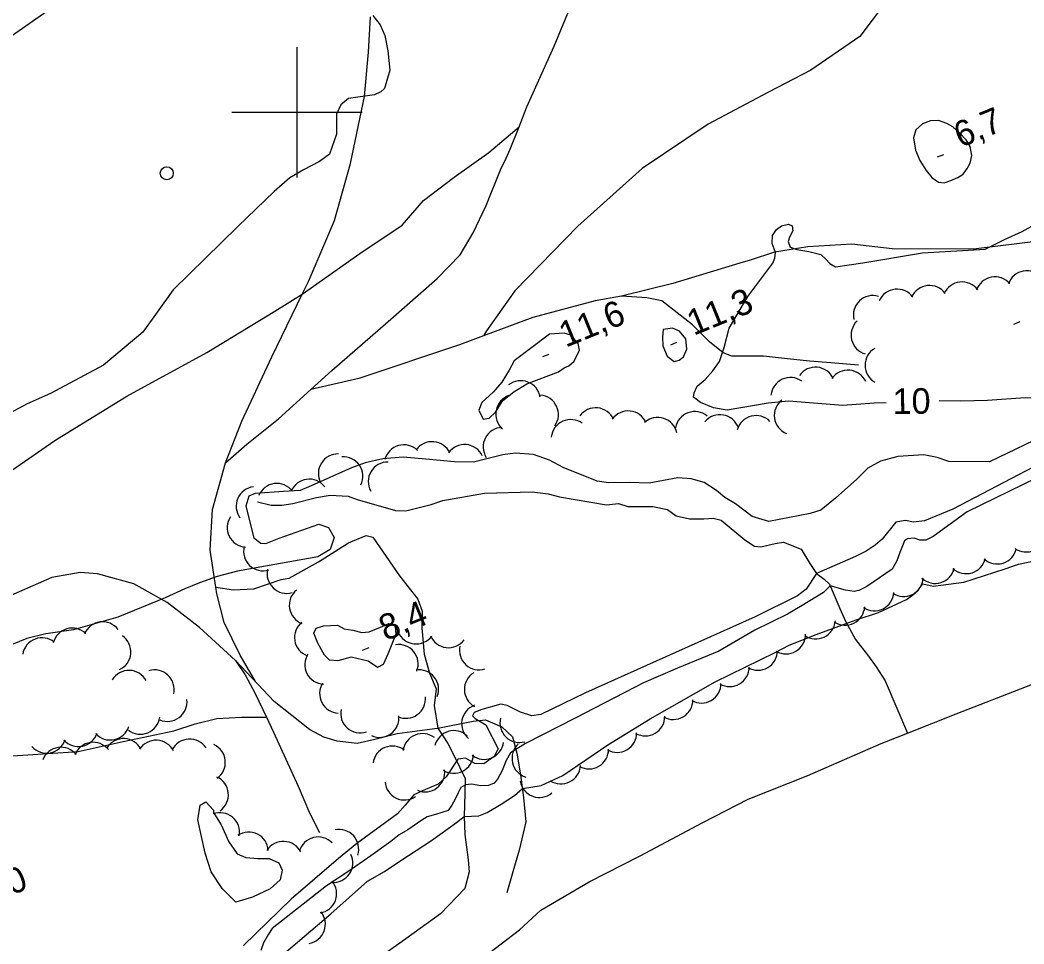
# Model space of a CAD drawing. Extents: x 362852 to 366875, y 5563573 to 5566479.
# Drawn here: x 365357.5 to 365511.6, y 5564872.3 to 5565014.2 of the extents above; entities that cross this region are included whole.
import ezdxf

# ---------------------------------------------------------------- set-up
doc = ezdxf.new("R2010")
doc.units = 0
for name, color, linetype in [('Niveau 1', 7, 'Continuous'), ('Niveau 2', 7, 'Continuous'), ('Niveau 22', 7, 'Continuous'), ('Niveau 3', 7, 'Continuous'), ('Niveau 31', 7, 'Continuous'), ('Niveau 36', 7, 'Continuous'), ('Niveau 4', 7, 'Continuous'), ('Niveau 44', 7, 'Continuous'), ('Niveau 61', 7, 'Continuous')]:
    doc.layers.add(name, color=color, linetype=linetype)

msp = doc.modelspace()

# ---------------------------------------------------------------- linework, layer by layer
at = {"layer": 'Niveau 1'}
for points in [[(365411.66, 5565014.84), (365412.79, 5565013.44), (365413.52, 5565011.81), (365413.94, 5565009.44), (365414.29, 5565006.47), (365413.47, 5565003.64), (365412.86, 5565003.15), (365411.93, 5565002.7), (365407.94, 5565002.12), (365406.74, 5565001.12), (365406.07, 5564999.73)], [(365406.07, 5564999.73), (365406.1, 5564996.63), (365405, 5564993.57), (365403.47, 5564992.45), (365401.01, 5564991.18), (365398.91, 5564989.95), (365396.54, 5564987.85), (365390.93, 5564982.44), (365381, 5564972.76), (365376.34, 5564966.24), (365370.35, 5564961.17), (365362.2, 5564956.82), (365358.63, 5564955.23), (365350.48, 5564950.88)], [(365602.17, 5564983.89), (365584.48, 5564980.96), (365574.84, 5564977.49), (365561.81, 5564973.5), (365549.78, 5564970.42), (365545.55, 5564968.93), (365538.15, 5564965.14), (365528.17, 5564960.41), (365519.07, 5564956.54), (365517.06, 5564955.97), (365514.69, 5564955.99), (365511.77, 5564956.15), (365505.96, 5564955.76), (365501.78, 5564955.65), (365498.55, 5564955.71)], [(365490.43, 5564955.41), (365488.61, 5564955.34), (365483.79, 5564954.97), (365475.43, 5564955.64), (365472.32, 5564955.35), (365466.05, 5564954.27), (365463.91, 5564954.63), (365461.96, 5564955.44), (365460.88, 5564956.24), (365460.98, 5564956.91), (365461.42, 5564957.96), (365462.63, 5564958.95), (365463.81, 5564960.31), (365464.84, 5564961.73), (365465.57, 5564963.89), (365466.35, 5564966.83), (365469.18, 5564971.72), (365473.04, 5564976.85), (365473.35, 5564977.6), (365473.44, 5564978.45), (365473.25, 5564979.05), (365472.92, 5564979.85), (365472.98, 5564981.06), (365473.59, 5564981.99), (365474.36, 5564982.55), (365475.43, 5564982.81), (365475.98, 5564982.54), (365476.1, 5564981.78), (365475.62, 5564980.84), (365475.39, 5564980.18), (365475.69, 5564979.31), (365476.72, 5564978.93), (365478.58, 5564978.63), (365480.4, 5564978.14), (365481.18, 5564977.46), (365481.77, 5564976.77), (365482.66, 5564976.27), (365486.83, 5564976.87), (365496.02, 5564978.41), (365505.6, 5564978.99), (365508.59, 5564980.47), (365511.31, 5564981.71), (365514.86, 5564983.67)], [(365441, 5564960.75), (365441.75, 5564961.06), (365442.57, 5564961.77), (365443.37, 5564963.47), (365443.19, 5564964.51), (365442.04, 5564965.78), (365441.03, 5564966.11), (365438.75, 5564965.92), (365433.35, 5564961.83), (365432.57, 5564960.39), (365431.46, 5564958.57), (365430.11, 5564957.02), (365428.4, 5564955.44), (365427.9, 5564954.24), (365428.57, 5564952.9), (365429.51, 5564953.04), (365430.5, 5564953.95), (365431.62, 5564955.77), (365433.31, 5564957.09), (365435.31, 5564958.29), (365440.13, 5564960.15), (365441, 5564960.75)], [(365456.23, 5564966.64), (365456.09, 5564965.47), (365456.15, 5564964.12), (365456.81, 5564962.53), (365457.88, 5564961.73), (365458.67, 5564961.93), (365459.33, 5564962.44), (365459.83, 5564963.65), (365459.68, 5564965.2), (365458.69, 5564966.41), (365457.64, 5564966.85), (365456.23, 5564966.64)]]:
    msp.add_lwpolyline(points, dxfattribs=at)
at = {"layer": 'Niveau 2'}
for points in [[(365501.42, 5564989.99), (365502.26, 5564990.52), (365502.84, 5564991.38), (365503.32, 5564992.2), (365503.58, 5564993.37), (365503.32, 5564994.75), (365502.72, 5564995.75), (365501.64, 5564996.87), (365500.65, 5564997.77), (365499.76, 5564998.27), (365498.45, 5564998.73), (365497.23, 5564998.66), (365495.98, 5564998.21), (365494.99, 5564997.31), (365494.62, 5564996.09), (365494.91, 5564994.16), (365495.62, 5564992.58), (365496.57, 5564991.04), (365497.45, 5564989.97), (365498.48, 5564989.28), (365499.33, 5564989.19), (365500.36, 5564989.55), (365501.42, 5564989.99)], [(365572.02, 5564969.03), (365560.47, 5564965.9), (365547.84, 5564962.95), (365537.67, 5564957.64), (365524.67, 5564951.67), (365512.99, 5564945.5), (365500.68, 5564939.06), (365496.3, 5564937.26), (365494.63, 5564937.07), (365493.41, 5564937.32), (365491.89, 5564937.07), (365489.84, 5564934.48), (365488.74, 5564933.52), (365487.37, 5564932.59), (365485.71, 5564931.78), (365479.73, 5564929.19), (365478.16, 5564926.8)], [(365536.16, 5564959.62), (365518.52, 5564952.24), (365506.27, 5564946.32)], [(365506.27, 5564946.32), (365500.02, 5564946.37), (365498.26, 5564947.02), (365496.22, 5564947.43), (365492.23, 5564947.15), (365489.54, 5564946.42), (365487.6, 5564945.38), (365485.93, 5564943.69), (365482.67, 5564940.73), (365480.42, 5564938.93), (365478.78, 5564938.38), (365472.44, 5564937.15), (365469.87, 5564937.96), (365467.32, 5564939.9), (365465.69, 5564940.85), (365464.37, 5564941.93), (365462.5, 5564943.15), (365460.53, 5564943.71), (365458.47, 5564943.86), (365454.07, 5564943.05), (365451.04, 5564943.17), (365447.83, 5564943.09), (365446.09, 5564943.38), (365440.88, 5564945.47), (365438.79, 5564946.6), (365436.32, 5564947.45), (365433.5, 5564947.66), (365431.62, 5564947.39), (365427.1, 5564946.28), (365424.21, 5564946.33), (365419.8, 5564946.76), (365416.31, 5564947.07), (365413.19, 5564946.78), (365410.46, 5564946.16), (365408.39, 5564945.43), (365402.2, 5564942.64), (365400.5, 5564941.94), (365397.95, 5564941.76), (365393.59, 5564941.46), (365392.63, 5564941.07), (365392.16, 5564939.5), (365393.4, 5564934.66), (365394.48, 5564933.86), (365395.25, 5564933.8), (365397.28, 5564934.63), (365403.37, 5564936.77), (365404.83, 5564936.24), (365405.7, 5564934.73), (365405.1, 5564932.87), (365403.21, 5564931.72), (365390.91, 5564929.52), (365387.76, 5564928.72), (365385.05, 5564927.74), (365382.81, 5564926.82), (365379.77, 5564925.44), (365372.53, 5564922.46), (365365.73, 5564920.54), (365361.5, 5564919.92), (365358.56, 5564919.21), (365356.32, 5564918.29)], [(365513.57, 5564943.88), (365502.85, 5564938.66), (365497.65, 5564934.89), (365496.52, 5564934.3), (365495.59, 5564934.29), (365494.7, 5564934.62), (365493.69, 5564934.51), (365493.25, 5564934.21), (365492.55, 5564932.42), (365492.09, 5564931.11), (365491.35, 5564929.87), (365487.45, 5564927.2), (365486.22, 5564926.57), (365485.53, 5564926.41), (365484.2, 5564926.61), (365481.86, 5564927.27), (365480.83, 5564926.29), (365477.55, 5564924.25), (365475.28, 5564922.94), (365470.28, 5564920.51), (365464.76, 5564917.24), (365458.4, 5564914.63), (365453.19, 5564912.42), (365442.69, 5564906.98), (365435.1, 5564903.11)], [(365405.19, 5564876.94), (365410.82, 5564881.95), (365413.47, 5564883.42), (365415.95, 5564885.13), (365420.64, 5564888.18), (365424.5, 5564890.96), (365425.69, 5564891.9), (365427.9, 5564891.98), (365429.18, 5564892.51), (365431.35, 5564893.77), (365433.37, 5564895.1), (365434.61, 5564896.18), (365437.5, 5564896.62), (365440.8, 5564898.16), (365447.74, 5564902.89), (365454.23, 5564906.88), (365464.17, 5564912.53), (365473.37, 5564917.07), (365475.53, 5564918.2), (365479.67, 5564919.84), (365485.83, 5564922.06), (365489.23, 5564923.21), (365493.55, 5564925.18), (365494.46, 5564925.86), (365495.29, 5564926.58), (365496.06, 5564927.59), (365497.65, 5564927.24), (365502.33, 5564927.85), (365508.69, 5564929.9), (365510.76, 5564930.63), (365515.37, 5564931.59)], [(365478.16, 5564926.8), (365476.84, 5564925.76), (365470.32, 5564922.52), (365458.1, 5564917.05), (365444.3, 5564910.88), (365437.44, 5564907.56), (365436.03, 5564907.35), (365434.31, 5564907.89), (365432.27, 5564908.92), (365431.3, 5564909.15), (365428.39, 5564908.33)], [(365408.6, 5564920.51), (365409.99, 5564920.15), (365411.08, 5564920.22), (365412.84, 5564920.95), (365414.09, 5564921.53), (365414.68, 5564921.46), (365415.09, 5564921.06), (365415.16, 5564919.85), (365413.98, 5564916.81), (365413.22, 5564915.19), (365412.39, 5564914.78), (365410.93, 5564915.74), (365408.32, 5564916.35), (365406.31, 5564915.77), (365405.03, 5564915.87), (365404.26, 5564916.67), (365403.21, 5564918.48), (365402.62, 5564920.05), (365402.94, 5564920.8), (365404.1, 5564921.15), (365406.25, 5564921.23), (365407.27, 5564920.71), (365408.6, 5564920.51)], [(365428.39, 5564908.33), (365427.22, 5564907.85), (365426.93, 5564907.35), (365427.36, 5564906.91), (365429, 5564905.96), (365430.9, 5564902.25), (365430.25, 5564901.11), (365428.71, 5564899.98), (365427.32, 5564900.03), (365425.88, 5564900.81), (365424.68, 5564900.69), (365422.93, 5564897.97), (365421.66, 5564896.82), (365419.74, 5564896.03), (365417.97, 5564895.18), (365416.61, 5564893.63), (365415.43, 5564892.27), (365409.2, 5564887.71), (365406.39, 5564885.43), (365399.11, 5564879.19), (365391.81, 5564872.07)], [(365435.1, 5564903.11), (365432.77, 5564901.65), (365432.11, 5564900.5), (365431.51, 5564898.94), (365430.81, 5564897.59), (365430.25, 5564896.99), (365429.4, 5564896.64), (365428.23, 5564896.59), (365426.82, 5564896.83), (365425.86, 5564896.74), (365425.15, 5564896.33), (365424.73, 5564895.53), (365424.27, 5564894.53), (365423.76, 5564893.63), (365423.24, 5564892.79), (365421.25, 5564892.16), (365420.01, 5564891.84), (365419.16, 5564891.3), (365417.01, 5564889.85), (365415.71, 5564889.07), (365414.44, 5564888.05), (365411.36, 5564885.84), (365407.81, 5564883.38), (365404.57, 5564881.24)], [(365387.22, 5564892.5), (365388.37, 5564890.61), (365389.58, 5564887.99), (365390.83, 5564886.14), (365392.19, 5564885.58), (365393.99, 5564885.44), (365395.74, 5564885.42), (365397.24, 5564884.79), (365397.72, 5564883.62), (365397.46, 5564882.14), (365395.91, 5564880.76), (365393.19, 5564879.51), (365390.65, 5564878.72), (365388.54, 5564880.84), (365386.86, 5564883.39), (365385.94, 5564886.25), (365384.82, 5564891.39), (365385.14, 5564893.64), (365386.05, 5564894.14), (365387.2, 5564892.87), (365387.22, 5564892.5)], [(365404.57, 5564881.24), (365396.22, 5564874.68), (365395.63, 5564873.81), (365394.86, 5564872.5), (365394.47, 5564871.33)], [(365398.07, 5564870.82), (365405.19, 5564876.94)]]:
    msp.add_lwpolyline(points, dxfattribs=at)
at = {"layer": 'Niveau 22'}
for points in [[(365499.6, 5565102.47), (365500.89, 5565089.8), (365501.24, 5565078.77), (365503.17, 5565068.35), (365504.28, 5565061.76), (365504.03, 5565055.87), (365503.14, 5565051.13), (365501.87, 5565046.33), (365501.21, 5565039.98), (365500.42, 5565034.28), (365498.92, 5565029.27), (365497.79, 5565025.88), (365495, 5565022.41), (365492.22, 5565019.42), (365486.41, 5565011.61), (365478.85, 5565006.45), (365472.26, 5565003.02), (365463.11, 5564998.16), (365453.01, 5564991.35), (365443.09, 5564982.52), (365433.44, 5564972.58), (365429.12, 5564966.45), (365428.62, 5564965.67)], [(365389.03, 5564946.16), (365392.32, 5564949.05), (365397.18, 5564952.94), (365402.14, 5564957.43), (365405.38, 5564960.36), (365414.03, 5564967.9), (365421.53, 5564974.47), (365425.04, 5564978.13), (365427.06, 5564981.5), (365429.05, 5564985.68), (365431.34, 5564991.43), (365431.89, 5564992.5), (365432.75, 5564994.35), (365434.1, 5564997.76), (365435.31, 5565000.81), (365439.49, 5565010.15), (365443.58, 5565020.08)], [(365393.63, 5564912.59), (365391.31, 5564916.63), (365388.85, 5564921.68), (365387.72, 5564926.05), (365387.56, 5564927.07), (365386.69, 5564932.75), (365387.07, 5564939.03), (365389.03, 5564946.16), (365391.53, 5564952.59), (365396.17, 5564962.45), (365400.83, 5564972.05), (365401.79, 5564974.03), (365405.77, 5564983.36), (365408.25, 5564992.11), (365410.4, 5565002.44), (365411.01, 5565009.22), (365411.32, 5565014.67)], [(365597.99, 5565002.24), (365596.63, 5565001.67), (365586.49, 5564997.05), (365578.39, 5564994.16), (365571.56, 5564991.64), (365564.46, 5564989.71), (365559.15, 5564987.49), (365552.86, 5564985.37), (365544.55, 5564983.45), (365535.62, 5564983.13), (365528.57, 5564982.43), (365522.46, 5564981.32), (365515.04, 5564980.36), (365503.82, 5564978.99), (365491.35, 5564979.01), (365485.14, 5564979.75), (365478.39, 5564979.36), (365473.27, 5564978.5), (365469.54, 5564977.28), (365467.98, 5564976.83), (365457.7, 5564973.72), (365449.8, 5564971.77)], [(365307.13, 5564905.2), (365314.75, 5564912.51), (365325.41, 5564922.72), (365334.99, 5564930.42), (365342.51, 5564935.28), (365351.66, 5564941.88), (365362.84, 5564949.63), (365373.91, 5564956.4), (365386.19, 5564963.13), (365396.63, 5564969.48), (365400.83, 5564972.05), (365409.66, 5564978.32), (365416.18, 5564982.67), (365419.41, 5564986.44), (365424.14, 5564990.02), (365429.48, 5564993.8), (365434.1, 5564997.76)], [(365486.2, 5564961.18), (365481.93, 5564961.53), (365478.68, 5564961.78), (365475.27, 5564962.14), (365471.58, 5564962.56), (365466.76, 5564962.56), (365465.4, 5564963.07), (365463.34, 5564964.75), (365460.72, 5564967.38), (365456.01, 5564971.03), (365453.7, 5564971.51), (365449.8, 5564971.77), (365445.75, 5564971.04), (365436.22, 5564968.49), (365428.62, 5564965.67), (365424.96, 5564964.31), (365409.5, 5564959.13), (365402.14, 5564957.43)], [(365387.56, 5564927.07), (365390.28, 5564926.66), (365393.37, 5564926.83), (365397.58, 5564928.26), (365398.81, 5564928.45), (365403.31, 5564930.97), (365407.94, 5564933.92), (365410.61, 5564935), (365411.65, 5564934.74), (365415.77, 5564928.84), (365418.58, 5564925.26), (365419.22, 5564923.4), (365419.15, 5564920.86), (365419.52, 5564916.82), (365420.36, 5564913.89), (365421.35, 5564911.5), (365421.09, 5564908.9), (365421.63, 5564905.43), (365423.16, 5564903.07), (365424.14, 5564901.17), (365425.83, 5564897.73), (365425.78, 5564895.41), (365425.69, 5564891.88), (365425.79, 5564889.12), (365426.26, 5564885.25), (365426.43, 5564883.36), (365425.78, 5564880.84), (365422.06, 5564876.96), (365415.78, 5564872.44), (365409.09, 5564867.71)], [(365421.63, 5564905.43), (365421.53, 5564905.41), (365415.4, 5564904.58), (365411.94, 5564903.71), (365409.24, 5564903.11), (365406.17, 5564903.42), (365404.15, 5564904.08), (365401.92, 5564905.25), (365396.54, 5564909.52), (365390.58, 5564915.81), (365385.05, 5564920.92), (365380.1, 5564924.74), (365374.98, 5564927.6), (365369.43, 5564929.12), (365366.72, 5564929.36), (365362.38, 5564928.57), (365354.42, 5564925.09)], [(365390.58, 5564915.81), (365392.05, 5564913.62), (365393.61, 5564910.75), (365395.34, 5564907.11), (365396.42, 5564904.83), (365400.21, 5564896.53), (365401.93, 5564892.46), (365403.49, 5564889.41)], [(365325.28, 5564913.67), (365327.1, 5564912.26), (365337.36, 5564905.05), (365338.84, 5564902.35), (365342.06, 5564899.62), (365344.98, 5564899.47), (365354.85, 5564901.07), (365366.43, 5564901.85), (365373.34, 5564903.41), (365381.11, 5564905.01), (365384.37, 5564906.09), (365387.73, 5564906.92), (365391.49, 5564907.12), (365395.34, 5564907.11)], [(365421.63, 5564905.43), (365427.07, 5564906.5), (365428.93, 5564906.71), (365431.43, 5564905.62), (365433.08, 5564904.1), (365433.73, 5564901.59), (365434.33, 5564898.3), (365434.79, 5564894.77), (365435.15, 5564891.08), (365434.13, 5564886.72), (365433.14, 5564883.37), (365432.23, 5564880.15)]]:
    msp.add_lwpolyline(points, dxfattribs=at)
at = {"layer": 'Niveau 3'}
for p, q in [((365498.32, 5564993.15), (365499.28, 5564993.54)), ((365510.03, 5564967.47), (365510.99, 5564967.86)), ((365457.37, 5564964.31), (365458.33, 5564964.7)), ((365437.73, 5564962.48), (365438.69, 5564962.87)), ((365410.09, 5564917.42), (365411.07, 5564917.81))]:
    msp.add_line(p, q, dxfattribs=at)
at = {"layer": 'Niveau 31'}
msp.add_lwpolyline([(365355.2, 5565010.98), (365350.67, 5565017.43), (365360.8, 5565024.55), (365365.34, 5565018.11), (365355.2, 5565010.98)], dxfattribs=at)
at = {"layer": 'Niveau 36'}
msp.add_circle((365380.04, 5564990.63), 1, dxfattribs=at)
at = {"layer": 'Niveau 4'}
for points in [[(365393.94, 5564940.18), (365396.07, 5564939.69), (365397.7, 5564939.67), (365399.4, 5564939.93), (365403.01, 5564940.85), (365405.11, 5564941.21), (365407.87, 5564941.04), (365409.25, 5564940.55), (365415.12, 5564938.85), (365416.7, 5564938.81), (365420.61, 5564939.77), (365422.41, 5564940.38), (365428.8, 5564941.52), (365436.13, 5564941.72), (365438.56, 5564941.42), (365440.31, 5564940.95), (365447.53, 5564939.75), (365449.33, 5564939.92), (365450.77, 5564939.46), (365454.62, 5564939.48), (365456.86, 5564939.03), (365458.21, 5564938.03), (365460.27, 5564937.57), (365462.44, 5564937.59), (365463.9, 5564937.69), (365465.09, 5564937.37), (365468.75, 5564934.38), (365470.22, 5564933.37), (365471.2, 5564933.27), (365473.41, 5564933.8), (365474.69, 5564934.02), (365477.38, 5564932.94), (365478.74, 5564930.7), (365479.73, 5564929.19), (365480.89, 5564928.31), (365481.74, 5564927.57), (365483.31, 5564923.83), (365484.17, 5564921.85), (365485.73, 5564919.07), (365487.74, 5564916.52), (365488.9, 5564914.87), (365490.27, 5564912.69), (365493.69, 5564904.69)], [(365425.72, 5564868.03), (365434.14, 5564874.5), (365437.43, 5564877.48), (365444.84, 5564881.85), (365452.67, 5564885.82), (365462.27, 5564890.96), (365469.26, 5564894.53), (365478.42, 5564898.17), (365489.67, 5564903.11), (365493.69, 5564904.69), (365501.15, 5564907.64), (365512.87, 5564912.21)]]:
    msp.add_lwpolyline(points, dxfattribs=at)
at = {"layer": 'Niveau 44'}
for centre, start, end in [((365507.12, 5564971.73), 40.9299, 160.9078), ((365512.03, 5564972.68), 40.9299, 160.9078), ((365497.09, 5564970.4), 36.421, 156.3989), ((365502.06, 5564970.95), 36.421, 156.3989), ((365488.39, 5564968.86), 73.2951, 193.2731), ((365492.12, 5564969.84), 36.421, 156.3989), ((365488.04, 5564965.78), 133.8801, 253.858), ((365490.19, 5564961.16), 120.4834, 240.4613), ((365479.58, 5564957.87), 24.6976, 144.6756), ((365475.74, 5564956.28), 54.6821, 174.6601), ((365484.56, 5564957.41), 24.6976, 144.6756), ((365434.37, 5564955.79), 8.7895, 128.7675), ((365433.51, 5564953.65), 108.7636, 228.7416), ((365437.14, 5564953.58), 325.2865, 85.2644), ((365445.86, 5564951.63), 24.4547, 144.4326), ((365476.26, 5564953.45), 127.7432, 247.7211), ((365450.83, 5564951.14), 24.4547, 144.4326), ((365455.36, 5564950.15), 11.7694, 131.7474), ((365461.06, 5564951.05), 50.3305, 170.3085), ((365464.93, 5564950.56), 20.1428, 140.1207), ((365470.46, 5564950.44), 44.4807, 164.4587), ((365431.59, 5564948.62), 92.2109, 212.1889), ((365442.03, 5564949.82), 53.9838, 173.9618), ((365416.4, 5564945.94), 45.9308, 165.9087), ((365420.75, 5564946.43), 25.0602, 145.0381), ((365425.73, 5564945.99), 25.0602, 145.0381), ((365406.3, 5564944.54), 88.0796, 208.0575), ((365407.12, 5564944.11), 334.3364, 94.3144), ((365413.95, 5564943.3), 88.9772, 208.9551), ((365393.68, 5564939.52), 96.3663, 216.3442), ((365396.93, 5564940.01), 37.6696, 157.6475), ((365401.89, 5564940.67), 37.6696, 157.6475), ((365392.32, 5564936.22), 146.0844, 266.0624), ((365511.92, 5564935.49), 234.4358, 354.4138), ((365394.83, 5564932.6), 166.163, 286.1409), ((365507.48, 5564933.65), 227.4112, 347.3892), ((365502.71, 5564932.16), 227.4112, 347.3892), ((365497.94, 5564930.66), 227.4112, 347.3892), ((365398.43, 5564929.14), 166.163, 286.1409), ((365493.13, 5564928.66), 236.0662, 356.0442), ((365401.84, 5564924.31), 129.0699, 249.0479), ((365488.63, 5564926.46), 236.0662, 356.0442), ((365484.14, 5564924.27), 236.0662, 356.0442), ((365365.52, 5564917.81), 45.9807, 165.9586), ((365370.18, 5564918.78), 37.4929, 157.4708), ((365402.63, 5564919.37), 129.0699, 249.0479), ((365479.64, 5564922.15), 235.1816, 355.1595), ((365360.89, 5564916.32), 50.9411, 170.919), ((365371.52, 5564917.15), 295.2577, 55.2356), ((365418.29, 5564921.38), 203.2839, 323.2618), ((365423.26, 5564920.79), 203.2839, 323.2618), ((365475.06, 5564919.84), 240.1736, 0.1515), ((365415.61, 5564915.29), 338.9881, 98.966), ((365427.95, 5564917.39), 167.5799, 287.5578), ((365404.22, 5564915.19), 147.1426, 267.1206), ((365470.74, 5564917.33), 240.1736, 0.1515), ((365466.41, 5564914.82), 240.1736, 0.1515), ((365374.24, 5564911.31), 28.5697, 148.5477), ((365378.17, 5564911.39), 347.047, 107.025), ((365418.75, 5564911.4), 338.9881, 98.966), ((365428.7, 5564911.39), 121.2165, 241.1944), ((365406.49, 5564910.74), 147.1426, 267.1206), ((365462.08, 5564912.3), 240.3937, 0.3717), ((365416.73, 5564909.95), 245.7583, 5.7362), ((365380.14, 5564909.48), 246.7301, 6.708), ((365428.28, 5564906.13), 110.077, 230.055), ((365457.77, 5564909.77), 240.3937, 0.3717), ((365375.98, 5564907.51), 232.3635, 352.3414), ((365409.72, 5564907.72), 168.2712, 288.2492), ((365412.67, 5564907.03), 245.7583, 5.7362), ((365434.16, 5564906.24), 165.9454, 285.9233), ((365453.46, 5564907.25), 240.3937, 0.3717), ((365371.37, 5564906.62), 221.6595, 341.6374), ((365366.48, 5564905.61), 221.6595, 341.6374), ((365373.4, 5564900.84), 27.2016, 147.1795), ((365383.54, 5564900.77), 32.9639, 152.9418), ((365419.28, 5564901.61), 52.4745, 172.4524), ((365424.09, 5564902.06), 46.5784, 166.5564), ((365449.14, 5564904.72), 240.3937, 0.3717), ((365361.58, 5564904.6), 221.6595, 341.6374), ((365363.81, 5564899.5), 38.8148, 158.7927), ((365368.75, 5564900.27), 38.8148, 158.7927), ((365378.39, 5564900.59), 27.2016, 147.1795), ((365386.02, 5564900.19), 305.3478, 65.3258), ((365414.66, 5564899.7), 52.4745, 172.4524), ((365428.74, 5564903.65), 232.4498, 352.4278), ((365436.01, 5564900.8), 132.6919, 252.6699), ((365444.83, 5564902.19), 240.3937, 0.3717), ((365424.1, 5564901.51), 236.7518, 356.7298), ((365440.52, 5564899.87), 236.4486, 356.4265), ((365386.49, 5564895.21), 305.3478, 65.3258), ((365419.69, 5564898.66), 247.0071, 6.9851), ((365416.53, 5564897.41), 184.5006, 304.4786), ((365437.22, 5564897.8), 189.885, 309.863), ((365388.2, 5564889.46), 349.9204, 109.8984), ((365406.49, 5564886.89), 342.0476, 102.0256), ((365392.62, 5564886.49), 3.6146, 123.5925), ((365403.28, 5564885.74), 44.2262, 164.2042), ((365397.94, 5564885.06), 27.4422, 147.4201), ((365405.58, 5564884.76), 265.5574, 25.5354), ((365403.1, 5564880.03), 279.7251, 39.703), ((365401.37, 5564875.35), 279.7251, 39.703)]:
    msp.add_arc(centre, 3, start, end, dxfattribs=at)
at = {"layer": 'Niveau 61'}
for p, q in [((365400, 5565010), (365400, 5564990)), ((365390, 5565000), (365410, 5565000))]:
    msp.add_line(p, q, dxfattribs=at)

# ---------------------------------------------------------------- texts
at = {"layer": 'Niveau 1'}
msp.add_text('10', height=3.93, rotation=0.5339, dxfattribs=at).set_placement((365491.42, 5564953.67))
at = {"layer": 'Niveau 3'}
for s, p in [('6,7  ', (365501.83, 5564994.51)), ('11,3 ', (365460.88, 5564965.67)), ('11,6 ', (365441.24, 5564963.84)), ('8,4  ', (365413.61, 5564918.79)), ('7,0  ', (365352.2, 5564878.11))]:
    msp.add_text(s, height=3.93, rotation=22.09, dxfattribs=at).set_placement(p)

doc.saveas('drawing.dxf')
